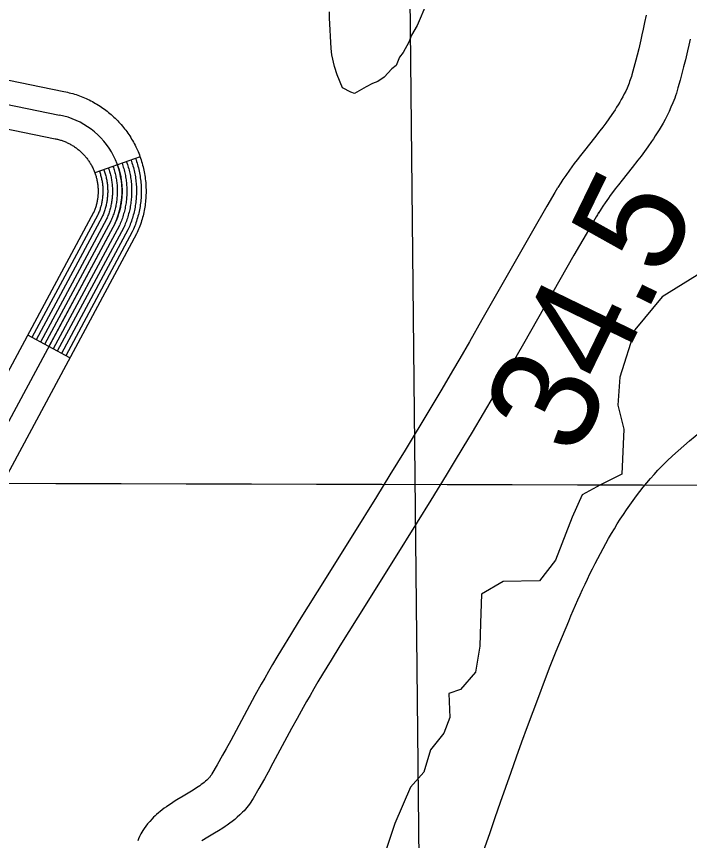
# Model space of a CAD drawing. Extents: x 3180038 to 3217926, y 922069 to 947485.
# Drawn here: x 3189857 to 3190278, y 939407 to 939922 of the extents above; entities that cross this region are included whole.
import ezdxf

# ---------------------------------------------------------------- set-up
doc = ezdxf.new("R2010")
doc.units = 0
for name, color, linetype in [('V-GRID-MAJR', 7, 'Continuous'), ('V-RIVR-EDGE', 7, 'Continuous'), ('V-RIVR-RANG', 7, 'Continuous'), ('V-ROAD-CNTR', 7, 'Continuous'), ('V-RRAP-FSHR', 7, 'Continuous'), ('V-SITE-VEGE', 7, 'Continuous'), ('V-TOPO-BNDY', 7, 'Continuous')]:
    doc.layers.add(name, color=color, linetype=linetype)

msp = doc.modelspace()

# ---------------------------------------------------------------- linework, layer by layer
at = {"layer": 'V-GRID-MAJR'}
msp.add_spline([(3184296.34, 939644.82), (3186905.45, 939637.89), (3192123.65, 939624.61), (3197341.86, 939612.09), (3202560.07, 939600.32), (3207778.28, 939589.32), (3212996.49, 939579.07), (3215605.59, 939574.23)], degree=3, dxfattribs=at)
at = {"layer": 'V-RIVR-EDGE'}
for points in [[(3190282.48, 939760.38), (3190260.67, 939746.95), (3190243.5, 939726.25), (3190234.09, 939696.71), (3190233.01, 939679.08), (3190236.61, 939664.03), (3190235.5, 939636.03), (3190222, 939629.32), (3190210.57, 939623.12), (3190204.32, 939609.14), (3190193.88, 939582.19), (3190183.99, 939569.25), (3190161.17, 939568.79), (3190147.67, 939561.05), (3190147.1, 939542.9), (3190146.55, 939528.38), (3190143.92, 939512.3), (3190134.55, 939501.44), (3190127.29, 939498.86), (3190127.77, 939483.82), (3190124.11, 939473.98), (3190115.79, 939463.62)], [(3190115.79, 939463.62), (3190111.61, 939449.63), (3190103.29, 939440.32), (3190093.37, 939417.52), (3190077.18, 939368.81), (3190056.84, 939322.7), (3190051.06, 939295.23), (3190042.21, 939279.69), (3190036.48, 939269.85), (3190023.47, 939250.7), (3190012.03, 939239.32), (3189992.8, 939224.84), (3189971.01, 939219.71), (3189958.02, 939210.41), (3189955.4, 939200.56), (3189944.51, 939197.99), (3189935.14, 939187.13), (3189919.02, 939166.42), (3189899.77, 939144.17), (3189892.46, 939122.4)]]:
    msp.add_lwpolyline(points, dxfattribs=at)
at = {"layer": 'V-ROAD-CNTR'}
for p, q in [((3189934.09, 939834.28), (3189905.78, 939824.35)), ((3189890.17, 939708.61), (3189863.75, 939722.82))]:
    msp.add_line(p, q, dxfattribs=at)
for points in [[(3190250.61, 939923.04), (3190249.64, 939918.3), (3190248.77, 939914.17), (3190247.98, 939910.57), (3190247.28, 939907.45), (3190245.99, 939901.94), (3190244.99, 939897.86), (3190244.21, 939894.83), (3190242.99, 939890.24), (3190241.73, 939885.71), (3190241.39, 939884.58), (3190241.05, 939883.51), (3190240.69, 939882.44), (3190240.32, 939881.4), (3190239.93, 939880.38), (3190239.56, 939879.43), (3190238.7, 939877.4), (3190237.83, 939875.5), (3190236.94, 939873.67), (3190236.01, 939871.89), (3190235.07, 939870.17), (3190234.11, 939868.5), (3190233.14, 939866.88), (3190232.17, 939865.32), (3190231.19, 939863.8), (3190230.21, 939862.32), (3190229.26, 939860.92), (3190227.28, 939858.1), (3190225.37, 939855.48), (3190223.52, 939853.01), (3190221.75, 939850.69), (3190218.27, 939846.25), (3190212, 939838.33), (3190209.61, 939835.28), (3190207.51, 939832.57), (3190205.68, 939830.16), (3190204.09, 939828.02), (3190202.68, 939826.1), (3190200.31, 939822.75), (3190198.54, 939820.16), (3190197.21, 939818.14), (3190195.4, 939815.29)], [(3189645.82, 939909.3), (3189883.66, 939860.46)], [(3190278.1, 939907.88), (3190277.27, 939904.08), (3190276.52, 939900.73), (3190275.16, 939894.94), (3190274.09, 939890.57), (3190273.24, 939887.26), (3190271.94, 939882.35), (3190270.55, 939877.41), (3190270.07, 939875.77), (3190269.56, 939874.16), (3190269.03, 939872.59), (3190268.48, 939871.06), (3190267.92, 939869.58), (3190267.33, 939868.08), (3190266.17, 939865.33), (3190264.96, 939862.68), (3190263.72, 939860.15), (3190262.48, 939857.76), (3190261.23, 939855.48), (3190259.98, 939853.31), (3190258.75, 939851.25), (3190257.52, 939849.28), (3190256.32, 939847.41), (3190255.13, 939845.61), (3190253.95, 939843.87), (3190251.68, 939840.64), (3190249.5, 939837.65), (3190247.43, 939834.89), (3190245.48, 939832.34), (3190241.85, 939827.69), (3190235.56, 939819.76), (3190233.28, 939816.85), (3190231.32, 939814.32), (3190229.65, 939812.12), (3190228.22, 939810.2), (3190227.02, 939808.57), (3190224.94, 939805.62), (3190223.45, 939803.45), (3190222.4, 939801.86), (3190220.75, 939799.24)], [(3189643.19, 939894.52), (3189880.86, 939845.72)], [(3189810.23, 939890.85), (3189886.3, 939875.23)], [(3189886.3, 939875.23), (3189887.62, 939874.96), (3189888.74, 939874.71), (3189889.78, 939874.46), (3189890.84, 939874.18), (3189891.95, 939873.87), (3189892.96, 939873.57), (3189894.02, 939873.24), (3189895.12, 939872.87), (3189896.14, 939872.5), (3189897.19, 939872.11), (3189898.19, 939871.71), (3189899.19, 939871.3), (3189900.26, 939870.83), (3189901.27, 939870.37), (3189902.23, 939869.91), (3189903.22, 939869.41), (3189904.21, 939868.89), (3189905.19, 939868.36), (3189906.16, 939867.81), (3189907.09, 939867.26), (3189908.05, 939866.68), (3189908.99, 939866.07), (3189909.89, 939865.47), (3189910.81, 939864.84), (3189911.72, 939864.19), (3189912.6, 939863.53), (3189913.46, 939862.87), (3189914.35, 939862.16), (3189915.22, 939861.44), (3189916.03, 939860.75), (3189916.85, 939860.02), (3189917.68, 939859.26), (3189918.5, 939858.48), (3189919.26, 939857.73), (3189920.05, 939856.93), (3189920.84, 939856.09), (3189921.55, 939855.31), (3189922.27, 939854.5), (3189923.02, 939853.62), (3189923.71, 939852.77), (3189924.41, 939851.9), (3189925.07, 939851.03), (3189925.72, 939850.16), (3189926.38, 939849.22), (3189926.99, 939848.33), (3189927.59, 939847.42), (3189928.22, 939846.44), (3189928.78, 939845.5), (3189929.33, 939844.58), (3189929.88, 939843.61), (3189930.4, 939842.64), (3189930.93, 939841.62), (3189931.41, 939840.65), (3189931.87, 939839.69), (3189932.35, 939838.63), (3189932.79, 939837.61), (3189933.2, 939836.63), (3189933.62, 939835.57), (3189934.01, 939834.51), (3189934.37, 939833.49), (3189934.7, 939832.47), (3189935.05, 939831.39), (3189935.36, 939830.31), (3189935.65, 939829.26), (3189935.93, 939828.19), (3189936.19, 939827.1), (3189936.43, 939826.01), (3189936.64, 939824.96), (3189936.85, 939823.85), (3189937.03, 939822.74), (3189937.19, 939821.68), (3189937.33, 939820.57), (3189937.46, 939819.46), (3189937.56, 939818.34), (3189937.64, 939817.24), (3189937.71, 939816.19), (3189937.76, 939815.07), (3189937.79, 939813.91), (3189937.79, 939812.81), (3189937.78, 939811.74), (3189937.75, 939810.64), (3189937.71, 939809.54), (3189937.63, 939808.38), (3189937.54, 939807.28), (3189937.44, 939806.24), (3189937.31, 939805.08), (3189937.16, 939803.99), (3189937.01, 939802.95), (3189936.82, 939801.81), (3189936.61, 939800.74), (3189936.39, 939799.65), (3189936.14, 939798.52), (3189935.89, 939797.5), (3189935.62, 939796.43), (3189935.3, 939795.32), (3189935, 939794.31), (3189934.67, 939793.25), (3189934.3, 939792.16), (3189933.94, 939791.13), (3189933.54, 939790.08)], [(3189880.86, 939845.72), (3189881.36, 939845.62), (3189881.89, 939845.5), (3189882.49, 939845.35), (3189883.07, 939845.2), (3189883.59, 939845.06), (3189884.19, 939844.88), (3189884.75, 939844.7), (3189885.26, 939844.53), (3189885.82, 939844.33), (3189886.37, 939844.13), (3189886.93, 939843.9), (3189887.49, 939843.67), (3189887.98, 939843.46), (3189888.5, 939843.22), (3189889.07, 939842.95), (3189889.58, 939842.69), (3189890.1, 939842.42), (3189890.6, 939842.15), (3189891.1, 939841.86), (3189891.63, 939841.55), (3189892.11, 939841.25), (3189892.59, 939840.95), (3189893.1, 939840.61), (3189893.57, 939840.29), (3189894.04, 939839.95), (3189894.52, 939839.6), (3189894.99, 939839.23), (3189895.43, 939838.89), (3189895.86, 939838.53), (3189896.34, 939838.11), (3189896.78, 939837.73), (3189897.19, 939837.35), (3189897.6, 939836.96), (3189898.05, 939836.52), (3189898.44, 939836.11), (3189898.81, 939835.72), (3189899.24, 939835.25), (3189899.64, 939834.8), (3189899.99, 939834.39), (3189900.37, 939833.93), (3189900.72, 939833.48), (3189901.09, 939833), (3189901.44, 939832.52), (3189901.76, 939832.08), (3189902.1, 939831.58), (3189902.44, 939831.08), (3189902.72, 939830.62), (3189903.03, 939830.11), (3189903.34, 939829.59), (3189903.62, 939829.09), (3189903.91, 939828.56), (3189904.16, 939828.08), (3189904.42, 939827.54), (3189904.7, 939826.97), (3189904.92, 939826.49), (3189905.14, 939825.96), (3189905.39, 939825.37), (3189905.59, 939824.86), (3189905.78, 939824.34), (3189905.98, 939823.77), (3189906.18, 939823.18), (3189906.35, 939822.65), (3189906.51, 939822.11), (3189906.67, 939821.53), (3189906.81, 939820.95), (3189906.95, 939820.4), (3189907.07, 939819.84), (3189907.19, 939819.24), (3189907.29, 939818.69), (3189907.39, 939818.12), (3189907.48, 939817.51), (3189907.55, 939816.94), (3189907.61, 939816.37), (3189907.67, 939815.81), (3189907.71, 939815.22), (3189907.75, 939814.59), (3189907.78, 939814.02), (3189907.79, 939813.48), (3189907.79, 939812.9), (3189907.79, 939812.28), (3189907.77, 939811.68), (3189907.75, 939811.1), (3189907.71, 939810.57), (3189907.66, 939809.98), (3189907.6, 939809.35), (3189907.54, 939808.82), (3189907.46, 939808.23), (3189907.37, 939807.61), (3189907.28, 939807.08), (3189907.17, 939806.49), (3189907.05, 939805.91), (3189906.94, 939805.39), (3189906.79, 939804.78), (3189906.64, 939804.2), (3189906.49, 939803.68), (3189906.31, 939803.08), (3189906.14, 939802.52), (3189905.96, 939802.01), (3189905.76, 939801.45), (3189905.56, 939800.91)], [(3189919.93, 939829.31), (3189920.17, 939828.63), (3189920.44, 939827.82), (3189920.7, 939827.02), (3189920.93, 939826.21), (3189921.16, 939825.39), (3189921.37, 939824.57), (3189921.57, 939823.75), (3189921.75, 939822.92), (3189921.92, 939822.1), (3189922.07, 939821.27), (3189922.21, 939820.43), (3189922.33, 939819.6), (3189922.44, 939818.76), (3189922.54, 939817.92), (3189922.62, 939817.07), (3189922.68, 939816.23), (3189922.73, 939815.39), (3189922.77, 939814.55), (3189922.79, 939813.7), (3189922.79, 939812.85), (3189922.78, 939812.01), (3189922.76, 939811.16), (3189922.73, 939810.32), (3189922.67, 939809.47), (3189922.6, 939808.63), (3189922.52, 939807.79), (3189922.43, 939806.95), (3189922.31, 939806.11), (3189922.19, 939805.28), (3189922.05, 939804.44), (3189921.89, 939803.61), (3189921.72, 939802.78), (3189921.54, 939801.96), (3189921.34, 939801.14), (3189921.13, 939800.31), (3189920.9, 939799.5), (3189920.66, 939798.69), (3189920.4, 939797.88), (3189920.13, 939797.08), (3189919.85, 939796.29), (3189919.55, 939795.49), (3189919.24, 939794.71), (3189918.92, 939793.93), (3189918.58, 939793.15), (3189918.43, 939792.82), (3189876.96, 939715.71)], [(3189922.76, 939830.31), (3189923.01, 939829.6), (3189923.29, 939828.75), (3189923.57, 939827.89), (3189923.82, 939827.03), (3189924.06, 939826.17), (3189924.28, 939825.3), (3189924.49, 939824.42), (3189924.68, 939823.54), (3189924.86, 939822.67), (3189925.03, 939821.78), (3189925.17, 939820.89), (3189925.3, 939820.01), (3189925.42, 939819.12), (3189925.52, 939818.23), (3189925.61, 939817.33), (3189925.67, 939816.43), (3189925.73, 939815.55), (3189925.77, 939814.65), (3189925.79, 939813.74), (3189925.79, 939812.84), (3189925.78, 939811.95), (3189925.76, 939811.06), (3189925.72, 939810.16), (3189925.67, 939809.25), (3189925.59, 939808.36), (3189925.51, 939807.48), (3189925.4, 939806.58), (3189925.28, 939805.69), (3189925.15, 939804.81), (3189925, 939803.92), (3189924.83, 939803.04), (3189924.66, 939802.15), (3189924.46, 939801.27), (3189924.25, 939800.41), (3189924.02, 939799.54), (3189923.78, 939798.66), (3189923.53, 939797.82), (3189923.26, 939796.96), (3189922.97, 939796.1), (3189922.67, 939795.26), (3189922.35, 939794.41), (3189922.02, 939793.59), (3189921.68, 939792.76), (3189921.32, 939791.93), (3189921.12, 939791.49), (3189879.61, 939714.29)], [(3189925.59, 939831.3), (3189925.85, 939830.57), (3189926.15, 939829.68), (3189926.44, 939828.77), (3189926.71, 939827.85), (3189926.96, 939826.94), (3189927.19, 939826.02), (3189927.42, 939825.09), (3189927.62, 939824.16), (3189927.81, 939823.24), (3189927.98, 939822.3), (3189928.14, 939821.35), (3189928.27, 939820.43), (3189928.4, 939819.48), (3189928.5, 939818.53), (3189928.6, 939817.58), (3189928.66, 939816.64), (3189928.72, 939815.71), (3189928.77, 939814.76), (3189928.79, 939813.78), (3189928.79, 939812.83), (3189928.78, 939811.9), (3189928.76, 939810.95), (3189928.72, 939810.01), (3189928.66, 939809.04), (3189928.58, 939808.09), (3189928.49, 939807.17), (3189928.38, 939806.2), (3189928.25, 939805.26), (3189928.11, 939804.34), (3189927.96, 939803.39), (3189927.78, 939802.46), (3189927.59, 939801.53), (3189927.38, 939800.58), (3189927.16, 939799.68), (3189926.92, 939798.76), (3189926.66, 939797.83), (3189926.39, 939796.94), (3189926.11, 939796.03), (3189925.8, 939795.11), (3189925.48, 939794.23), (3189925.15, 939793.33), (3189924.8, 939792.46), (3189924.45, 939791.59), (3189924.06, 939790.7), (3189923.8, 939790.15), (3189882.25, 939712.87)], [(3189928.42, 939832.3), (3189928.69, 939831.54), (3189929, 939830.61), (3189929.31, 939829.64), (3189929.59, 939828.67), (3189929.86, 939827.71), (3189930.1, 939826.74), (3189930.34, 939825.76), (3189930.56, 939824.77), (3189930.75, 939823.81), (3189930.94, 939822.82), (3189931.1, 939821.81), (3189931.24, 939820.85), (3189931.38, 939819.85), (3189931.49, 939818.84), (3189931.58, 939817.83), (3189931.66, 939816.84), (3189931.72, 939815.87), (3189931.76, 939814.86), (3189931.79, 939813.82), (3189931.79, 939812.83), (3189931.78, 939811.84), (3189931.76, 939810.85), (3189931.71, 939809.85), (3189931.65, 939808.82), (3189931.57, 939807.82), (3189931.47, 939806.86), (3189931.36, 939805.83), (3189931.22, 939804.84), (3189931.08, 939803.88), (3189930.91, 939802.86), (3189930.72, 939801.89), (3189930.53, 939800.9), (3189930.3, 939799.9), (3189930.07, 939798.95), (3189929.82, 939797.98), (3189929.54, 939796.99), (3189929.26, 939796.06), (3189928.97, 939795.11), (3189928.63, 939794.13), (3189928.3, 939793.2), (3189927.95, 939792.25), (3189927.58, 939791.34), (3189927.21, 939790.42), (3189926.8, 939789.48), (3189926.49, 939788.81), (3189884.89, 939711.45)], [(3189931.26, 939833.29), (3189931.53, 939832.52), (3189931.85, 939831.54), (3189932.18, 939830.51), (3189932.48, 939829.49), (3189932.76, 939828.49), (3189933.02, 939827.47), (3189933.27, 939826.43), (3189933.49, 939825.39), (3189933.7, 939824.39), (3189933.89, 939823.33), (3189934.07, 939822.28), (3189934.21, 939821.26), (3189934.35, 939820.21), (3189934.47, 939819.15), (3189934.57, 939818.09), (3189934.65, 939817.04), (3189934.71, 939816.03), (3189934.76, 939814.96), (3189934.79, 939813.87), (3189934.79, 939812.82), (3189934.78, 939811.79), (3189934.75, 939810.74), (3189934.71, 939809.69), (3189934.64, 939808.6), (3189934.55, 939807.55), (3189934.46, 939806.55), (3189934.33, 939805.46), (3189934.19, 939804.42), (3189934.04, 939803.41), (3189933.86, 939802.34), (3189933.67, 939801.31), (3189933.46, 939800.27), (3189933.22, 939799.21), (3189932.98, 939798.23), (3189932.72, 939797.21), (3189932.42, 939796.16), (3189932.13, 939795.19), (3189931.82, 939794.18), (3189931.47, 939793.14), (3189931.12, 939792.16), (3189930.74, 939791.16), (3189930.37, 939790.22), (3189929.97, 939789.25), (3189929.53, 939788.25), (3189929.18, 939787.48), (3189887.53, 939710.03)], [(3189908.61, 939825.34), (3189908.82, 939824.74), (3189909.03, 939824.11), (3189909.22, 939823.53), (3189909.39, 939822.93), (3189909.57, 939822.3), (3189909.72, 939821.68), (3189909.87, 939821.07), (3189910, 939820.46), (3189910.14, 939819.81), (3189910.25, 939819.2), (3189910.35, 939818.58), (3189910.45, 939817.93), (3189910.53, 939817.3), (3189910.6, 939816.68), (3189910.66, 939816.06), (3189910.71, 939815.42), (3189910.75, 939814.75), (3189910.78, 939814.13), (3189910.79, 939813.53), (3189910.79, 939812.89), (3189910.79, 939812.23), (3189910.77, 939811.58), (3189910.74, 939810.94), (3189910.7, 939810.35), (3189910.65, 939809.71), (3189910.59, 939809.04), (3189910.52, 939808.44), (3189910.43, 939807.8), (3189910.33, 939807.14), (3189910.23, 939806.55), (3189910.11, 939805.91), (3189909.99, 939805.29), (3189909.86, 939804.7), (3189909.7, 939804.05), (3189909.54, 939803.42), (3189909.37, 939802.84), (3189909.18, 939802.2), (3189908.99, 939801.59), (3189908.8, 939801.02), (3189908.58, 939800.42), (3189908.36, 939799.83), (3189908.11, 939799.21), (3189907.87, 939798.61), (3189907.62, 939798.05), (3189907.68, 939798.17), (3189866.39, 939721.4)], [(3189911.44, 939826.33), (3189911.66, 939825.71), (3189911.89, 939825.04), (3189912.09, 939824.4), (3189912.28, 939823.75), (3189912.46, 939823.07), (3189912.64, 939822.4), (3189912.8, 939821.74), (3189912.94, 939821.07), (3189913.08, 939820.38), (3189913.2, 939819.72), (3189913.31, 939819.05), (3189913.42, 939818.35), (3189913.51, 939817.66), (3189913.58, 939816.99), (3189913.65, 939816.31), (3189913.7, 939815.62), (3189913.74, 939814.91), (3189913.77, 939814.23), (3189913.79, 939813.57), (3189913.79, 939812.88), (3189913.79, 939812.17), (3189913.77, 939811.47), (3189913.74, 939810.79), (3189913.7, 939810.13), (3189913.64, 939809.44), (3189913.57, 939808.72), (3189913.5, 939808.07), (3189913.4, 939807.38), (3189913.3, 939806.67), (3189913.19, 939806.02), (3189913.06, 939805.34), (3189912.92, 939804.66), (3189912.78, 939804.02), (3189912.61, 939803.32), (3189912.43, 939802.65), (3189912.25, 939802.01), (3189912.05, 939801.33), (3189911.84, 939800.66), (3189911.63, 939800.04), (3189911.4, 939799.39), (3189911.16, 939798.74), (3189910.89, 939798.08), (3189910.63, 939797.44), (3189910.36, 939796.83), (3189910.36, 939796.83), (3189869.04, 939719.97)], [(3189914.27, 939827.32), (3189914.5, 939826.68), (3189914.74, 939825.97), (3189914.96, 939825.27), (3189915.16, 939824.57), (3189915.36, 939823.85), (3189915.55, 939823.12), (3189915.72, 939822.41), (3189915.88, 939821.69), (3189916.03, 939820.95), (3189916.16, 939820.23), (3189916.28, 939819.51), (3189916.39, 939818.76), (3189916.49, 939818.03), (3189916.57, 939817.3), (3189916.64, 939816.57), (3189916.69, 939815.83), (3189916.74, 939815.07), (3189916.77, 939814.34), (3189916.79, 939813.61), (3189916.79, 939812.87), (3189916.79, 939812.12), (3189916.76, 939811.37), (3189916.73, 939810.63), (3189916.69, 939809.91), (3189916.63, 939809.17), (3189916.55, 939808.41), (3189916.47, 939807.7), (3189916.37, 939806.96), (3189916.26, 939806.21), (3189916.14, 939805.5), (3189916, 939804.76), (3189915.86, 939804.03), (3189915.7, 939803.33), (3189915.52, 939802.59), (3189915.33, 939801.87), (3189915.14, 939801.17), (3189914.92, 939800.45), (3189914.7, 939799.74), (3189914.47, 939799.05), (3189914.22, 939798.35), (3189913.96, 939797.66), (3189913.68, 939796.96), (3189913.39, 939796.27), (3189913.1, 939795.6), (3189913.05, 939795.49), (3189871.68, 939718.55)], [(3189917.1, 939828.32), (3189917.34, 939827.66), (3189917.59, 939826.89), (3189917.83, 939826.15), (3189918.05, 939825.39), (3189918.26, 939824.62), (3189918.46, 939823.85), (3189918.65, 939823.08), (3189918.81, 939822.31), (3189918.97, 939821.52), (3189919.12, 939820.75), (3189919.24, 939819.97), (3189919.36, 939819.18), (3189919.46, 939818.39), (3189919.55, 939817.61), (3189919.63, 939816.82), (3189919.69, 939816.03), (3189919.73, 939815.23), (3189919.77, 939814.44), (3189919.79, 939813.65), (3189919.79, 939812.86), (3189919.78, 939812.06), (3189919.76, 939811.27), (3189919.73, 939810.47), (3189919.68, 939809.69), (3189919.61, 939808.9), (3189919.54, 939808.1), (3189919.45, 939807.32), (3189919.34, 939806.53), (3189919.22, 939805.74), (3189919.09, 939804.97), (3189918.95, 939804.19), (3189918.79, 939803.41), (3189918.62, 939802.64), (3189918.43, 939801.87), (3189918.23, 939801.09), (3189918.02, 939800.34), (3189917.79, 939799.57), (3189917.55, 939798.81), (3189917.3, 939798.07), (3189917.03, 939797.32), (3189916.75, 939796.58), (3189916.46, 939795.84), (3189916.16, 939795.1), (3189915.84, 939794.38), (3189915.74, 939794.16), (3189874.32, 939717.13)], [(3190195.26, 939815.06), (3190194.37, 939813.6), (3190193.47, 939812.07), (3190188.56, 939803.61), (3190179.47, 939787.8), (3190147.93, 939732.46), (3190140.03, 939718.68), (3190134.08, 939708.38), (3190129.6, 939700.69), (3190122.84, 939689.16), (3190116.02, 939677.69), (3190110.32, 939668.22), (3190104.94, 939659.34), (3190099.88, 939651.04), (3190090.31, 939635.48), (3190081.89, 939621.88), (3190067.05, 939598.09), (3190044.75, 939562.38), (3190033.62, 939544.48), (3190028.07, 939535.5), (3190022.53, 939526.47), (3190019.58, 939521.59), (3190016.85, 939516.97), (3190014.34, 939512.63), (3190012.02, 939508.55), (3190009.87, 939504.71), (3190005.92, 939497.56), (3190002.51, 939491.29), (3189990.77, 939469.56), (3189987.84, 939464.22), (3189985.64, 939460.25), (3189982.3, 939454.32), (3189978.97, 939448.54), (3189978.7, 939448.09), (3189978.46, 939447.73), (3189978.2, 939447.36), (3189977.92, 939446.99), (3189977.63, 939446.63), (3189977.32, 939446.26), (3189977, 939445.9), (3189976.7, 939445.59), (3189975.89, 939444.78), (3189975.08, 939444.05), (3189974.22, 939443.32), (3189973.32, 939442.6), (3189972.37, 939441.89), (3189971.39, 939441.19), (3189970.4, 939440.5), (3189969.42, 939439.85), (3189967.27, 939438.49), (3189965.2, 939437.22), (3189960.96, 939434.69), (3189957.11, 939432.37), (3189955.32, 939431.26), (3189953.65, 939430.19), (3189952.07, 939429.14), (3189950.58, 939428.1), (3189949.18, 939427.09), (3189947.88, 939426.1), (3189946.64, 939425.12), (3189945.5, 939424.17), (3189944.43, 939423.24), (3189943.44, 939422.33), (3189942.52, 939421.45), (3189941.59, 939420.52), (3189940.09, 939418.89), (3189938.76, 939417.31), (3189937.63, 939415.85), (3189936.68, 939414.5), (3189935.88, 939413.27), (3189935.21, 939412.17), (3189934.6, 939411.09), (3189933.74, 939409.41), (3189933.09, 939408), (3189932.61, 939406.83)], [(3189905.56, 939800.91), (3189905.33, 939800.33), (3189905.11, 939799.78), (3189904.89, 939799.28), (3189904.99, 939799.5), (3189698.39, 939415.3)], [(3190220.89, 939799.47), (3190220.1, 939798.18), (3190219.36, 939796.92), (3190214.54, 939788.61), (3190205.5, 939772.89), (3190173.97, 939717.57), (3190166.03, 939703.72), (3190160.03, 939693.34), (3190155.5, 939685.55), (3190148.67, 939673.91), (3190141.77, 939662.3), (3190136.01, 939652.71), (3190130.58, 939643.76), (3190125.46, 939635.37), (3190115.84, 939619.72), (3190107.37, 939606.05), (3190092.5, 939582.21), (3190070.21, 939546.52), (3190059.12, 939528.68), (3190053.62, 939519.76), (3190048.15, 939510.86), (3190045.34, 939506.21), (3190042.76, 939501.84), (3190040.37, 939497.71), (3190038.15, 939493.8), (3190036.09, 939490.13), (3190032.23, 939483.14), (3190028.88, 939476.99), (3190017.12, 939455.22), (3190014.11, 939449.73), (3190011.83, 939445.61), (3190008.37, 939439.46), (3190004.78, 939433.25), (3190004.05, 939432.05), (3190003.25, 939430.83), (3190002.44, 939429.68), (3190001.61, 939428.58), (3190000.77, 939427.54), (3189999.93, 939426.54), (3189999.08, 939425.6), (3189998.18, 939424.65), (3189996.56, 939423.04), (3189994.89, 939421.52), (3189993.26, 939420.13), (3189991.67, 939418.86), (3189990.12, 939417.7), (3189988.63, 939416.64), (3189987.19, 939415.64), (3189985.76, 939414.7), (3189983.16, 939413.04), (3189980.71, 939411.54), (3189976.37, 939408.96), (3189972.78, 939406.79)], [(3189918.43, 939792.82), (3189711.27, 939407.58)], [(3189933.54, 939790.08), (3189933.15, 939789.09), (3189932.73, 939788.08), (3189932.27, 939787.03), (3189931.87, 939786.14), (3189724.15, 939399.86)]]:
    msp.add_lwpolyline(points, dxfattribs=at)
msp.add_arc((3189874.35, 939812.92), 48.44, 335.49, 78.9213, dxfattribs=at)
at = {"layer": 'V-RRAP-FSHR'}
msp.add_spline([(3188909.67, 936835.56), (3188947.17, 936904.9), (3189148.2, 937330.34), (3189156.65, 937362.67), (3189315.07, 937655.25), (3189456.11, 937980.67), (3189785.8, 938633.8), (3189989.58, 939082.49), (3190086.54, 939246.28), (3190202.2, 939544.14), (3190260.41, 939640.92), (3190317.47, 939690.4), (3190371.63, 939771.98), (3190383.24, 939818.37), (3190378.32, 939877.04), (3190456.71, 940024.39), (3190526.89, 940196.44), (3190631.99, 940397.77), (3190706.57, 940575.74), (3190844.1, 940852.1), (3190870.74, 940905.55), (3190891.62, 940984.86), (3190926.08, 941035.42), (3191101.29, 941369.43), (3191117.19, 941389.32)], degree=3, dxfattribs=at)
at = {"layer": 'V-SITE-VEGE'}
msp.add_lwpolyline([(3190113.53, 939930.64), (3190107.36, 939916.41), (3190103.86, 939910.39), (3190102.1, 939906.08), (3190098.59, 939899.61), (3190096.4, 939896.6), (3190094.2, 939891.43), (3190091.58, 939889.29), (3190086.79, 939884.14), (3190082.87, 939881.57), (3190079.41, 939880.3), (3190075.5, 939878.17), (3190068.11, 939873.9), (3190065.96, 939874.78), (3190060.79, 939877.42), (3190057.39, 939885.66), (3190055.7, 939890.87), (3190054.03, 939898.23), (3190053.63, 939902.12), (3190052.47, 939921.17), (3190052.51, 939925.06)], dxfattribs=at)
at = {"layer": 'V-TOPO-BNDY'}
msp.add_line((3190109.41, 939329.52), (3190081.49, 941997.08), dxfattribs=at)

# ---------------------------------------------------------------- texts
at = {"layer": 'V-RIVR-RANG'}
msp.add_text('34.5', height=67, rotation=64.0783, dxfattribs=at).set_placement((3190206.65, 939645.38))

doc.saveas('drawing.dxf')
